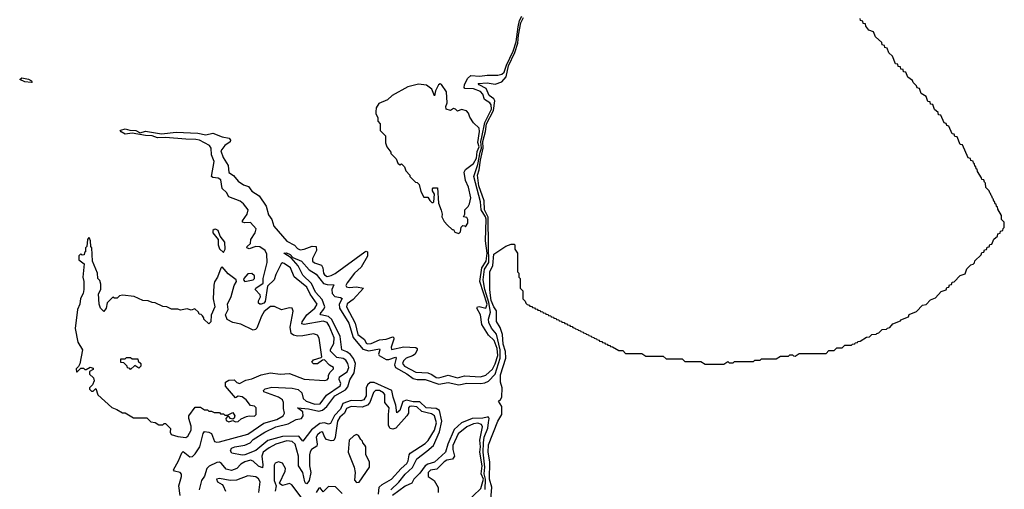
# Model space of a CAD drawing. Extents: x 2494118 to 2687960, y 757339 to 915227.
# Tile 352 of 364: x 2659340 to 2666660, y 892830 to 896319. Entities that reach past the tile are written whole.
import ezdxf

# ---------------------------------------------------------------- set-up
doc = ezdxf.new("R2010")
doc.units = 0

msp = doc.modelspace()

# ---------------------------------------------------------------- linework, layer by layer
at = {"layer": '0CON20XD'}
for points in [[(2660503.3, 895483.3), (2660665, 895475.5), (2660725, 895463.7), (2660775, 895476.7), (2660845, 895448.5), (2660898.1, 895438.1), (2660907.5, 895425), (2660905, 895410.5), (2660864.7, 895385), (2660836.5, 895345), (2660851.5, 895295), (2660889.3, 895235), (2660895, 895184.2), (2660930.2, 895160.2), (2660965, 895119.2), (2661005, 895092.9), (2661040.7, 895080.7), (2661065.4, 895045), (2661119.4, 895009.4), (2661172.6, 894932.6), (2661190.2, 894870.2), (2661215.2, 894835.1), (2661229.4, 894785), (2661325, 894674.1), (2661382.9, 894642.9), (2661405, 894618.1), (2661425, 894610), (2661455, 894613.3), (2661515, 894636.5), (2661544.2, 894635), (2661547.2, 894605), (2661517.4, 894545), (2661517.5, 894525), (2661532.1, 894512.1), (2661583.9, 894493.9), (2661592.6, 894475), (2661597.9, 894435), (2661605, 894423.2), (2661625, 894411), (2661655, 894417.3), (2661685, 894432.8), (2661905, 894593.5), (2661915, 894600), (2661925.5, 894595), (2661925, 894563.1), (2661879, 894481), (2661828.6, 894435), (2661773.7, 894365), (2661765.3, 894345), (2661768.9, 894335), (2661788.7, 894328.7), (2661845, 894333.3), (2661895.4, 894325), (2661819.7, 894240.3), (2661775, 894207.5), (2661769.4, 894185), (2661833.9, 894065), (2661855, 893980.9), (2661903.5, 893943.5), (2661915.4, 893915), (2661925, 893909.8), (2661953.2, 893913.2), (2662015, 893941.2), (2662065, 893945.8), (2662113.4, 893963.4), (2662121.1, 893955), (2662120.5, 893945), (2662101.5, 893885), (2662105, 893867.8), (2662195, 893889.1), (2662285, 893884.6), (2662295.2, 893875.2), (2662295.3, 893865.3), (2662278.9, 893835), (2662259.2, 893820.8), (2662214.3, 893805), (2662193.5, 893785), (2662186, 893765), (2662200.7, 893745), (2662285, 893699), (2662375, 893695.2), (2662405, 893682.8), (2662435, 893661.2), (2662455, 893657), (2662525, 893678.1), (2662595, 893658.4), (2662647.9, 893672.1), (2662765, 893666.5), (2662805, 893677.4), (2662855, 893722.7), (2662875, 893762.7), (2662893.7, 893825), (2662890, 893875), (2662866.4, 893935), (2662824.6, 893974.6), (2662774.5, 894054.5), (2662765.2, 894125.1), (2662739.4, 894175), (2662744, 894185), (2662755, 894187.3), (2662805, 894176), (2662815.3, 894204.8), (2662759.8, 894375), (2662774.5, 894475), (2662808.8, 894525), (2662814.7, 894585.3), (2662803.8, 894675), (2662807.7, 894837.7), (2662803.1, 894855), (2662770.3, 894905), (2662766.3, 894965), (2662716.5, 895155), (2662746.6, 895243.4), (2662762.5, 895335), (2662774.1, 895365), (2662767.5, 895415), (2662774.9, 895445), (2662798.7, 895555), (2662848.5, 895655), (2662845, 895687.3), (2662835, 895700), (2662795.8, 895725), (2662782.9, 895765), (2662765.2, 895785), (2662715, 895805.3), (2662648.6, 895808.6), (2662643.7, 895815), (2662646.8, 895835), (2662668.3, 895881.7), (2662695, 895904.4), (2662761.4, 895898.6), (2662815, 895907.3), (2662895, 895907.5), (2662925, 895915.1), (2662941.6, 895928.4), (2662958.3, 895981.7), (2663008.2, 896085), (2663031.2, 896155), (2663044.7, 896265), (2663056.9, 896313.1), (2663072.5, 896345)], [(2662098.6, 892825), (2662157.9, 892882.1), (2662205, 892942.6), (2662259.3, 892990.7), (2662293.2, 893056.8), (2662367.3, 893112.7), (2662416.3, 893155), (2662462.2, 893257.8), (2662477.7, 893335), (2662462, 893415), (2662435, 893431.4), (2662362.1, 893435), (2662315, 893480.6), (2662265, 893481), (2662215, 893491.3), (2662188.8, 893481.2), (2662166, 893415), (2662145, 893399.2), (2662137, 893455), (2662115.8, 893515), (2662106.5, 893565), (2661975.6, 893624.4), (2661945, 893624.3), (2661924.6, 893605.3), (2661916.6, 893583.4), (2661916.6, 893525), (2661899, 893495), (2661875, 893487.4), (2661805, 893489.9), (2661742.4, 893467.6), (2661724.4, 893425), (2661681.2, 893378.8), (2661650.7, 893319.3), (2661635, 893313.5), (2661605, 893324), (2661571.2, 893318.8), (2661508.3, 893271.7), (2661445, 893187.5), (2661415, 893225.2), (2661295, 893221.3), (2661185, 893193.6), (2661095, 893118.2), (2661015, 893086.8), (2660995, 893084.2), (2660917.5, 893097.5), (2660906.7, 893116.7), (2660914, 893135), (2660940, 893145), (2661015, 893157.7), (2661053.8, 893176.1), (2661075, 893198.9), (2661161.5, 893255), (2661245.4, 893295), (2661335, 893315.2), (2661395, 893348.8), (2661435, 893356), (2661447.5, 893375), (2661445.2, 893405.2), (2661404.6, 893435.5), (2661488.2, 893428.2), (2661565, 893411.4), (2661592.2, 893417.8), (2661624.6, 893445.4), (2661682.7, 893525), (2661762.1, 893567.9), (2661778.8, 893591.2), (2661795, 893643.8), (2661825.7, 893694.3), (2661836.1, 893765), (2661821.4, 893801.4), (2661800.2, 893830.2), (2661770.9, 893850.9), (2661734.1, 893865), (2661721.8, 893965), (2661661.3, 894091.3), (2661635, 894113.2), (2661580, 894125), (2661573.1, 894133.1), (2661602.1, 894167.9), (2661608.7, 894185), (2661589, 894239), (2661539.2, 894295), (2661509.5, 894359.5), (2661445, 894420), (2661410.9, 894490.9), (2661358.8, 894548.8), (2661304.5, 894584.5), (2661324.2, 894585.8), (2661350, 894575), (2661371.7, 894551.7), (2661435, 894524.2), (2661491.5, 894461.5), (2661545, 894427.7), (2661598.6, 894358.6), (2661625, 894350.4), (2661675, 894350), (2661660.3, 894315), (2661662.8, 894285), (2661683.1, 894263.1), (2661725.7, 894255.7), (2661737.2, 894247.2), (2661714.5, 894205), (2661717.1, 894175), (2661787.5, 894065), (2661818.1, 893958.1), (2661891.8, 893871.8), (2661935, 893859.7), (2662014.6, 893874.5), (2662018.2, 893865), (2662008.5, 893835), (2662012.7, 893825), (2662065, 893794.1), (2662085, 893794.1), (2662135, 893810.4), (2662139.3, 893805), (2662127.2, 893755), (2662134.5, 893734.5), (2662218.4, 893688.4), (2662265, 893654.3), (2662294.6, 893644.6), (2662355, 893644.6), (2662455, 893610.5), (2662525, 893624.1), (2662605, 893605.4), (2662665, 893618.6), (2662765, 893615.6), (2662798.6, 893621.4), (2662825, 893634.1), (2662875.8, 893685), (2662912.2, 893805), (2662912.9, 893865), (2662885, 893983.5), (2662847.6, 894027.6), (2662828, 894068), (2662824.9, 894095), (2662839.4, 894145), (2662827.3, 894217.3), (2662798.4, 894315), (2662784.9, 894385), (2662796.3, 894465), (2662828.9, 894515), (2662825.4, 894635.3), (2662822.3, 894852.3), (2662796.3, 894905), (2662793.7, 894973.7), (2662753.3, 895085), (2662743.1, 895165), (2662757.1, 895202.9), (2662766.2, 895276.2), (2662786.7, 895363.3), (2662782.6, 895415), (2662802.7, 895487.3), (2662809.3, 895545), (2662861.8, 895645), (2662872.7, 895715), (2662865, 895730.4), (2662830, 895755), (2662808.7, 895808.6), (2662755.4, 895835), (2662747.5, 895845), (2662815, 895850.9), (2662875, 895840.9), (2662925, 895857.4), (2662956.5, 895893.5), (2662972.9, 895975), (2663021.9, 896075), (2663043.7, 896145), (2663048.3, 896205), (2663066.8, 896295), (2663085.6, 896334.3)], [(2662841.5, 892755), (2662850, 892845), (2662833.5, 892905), (2662834.8, 893034.8), (2662822.2, 893105), (2662825, 893160), (2662895, 893336.7), (2662924.3, 893385), (2662924.3, 893444.3), (2662900, 893485), (2662915, 893496.7), (2662924.2, 893515), (2662925.7, 893585), (2662913.6, 893625), (2662915, 893680), (2662954.8, 893805.2), (2662952.8, 893852.8), (2662935, 893907.5), (2662929.2, 893979.2), (2662912.9, 894032.9), (2662885, 894077.5), (2662884.7, 894155), (2662865, 894184.5), (2662845, 894232.5), (2662840.4, 894269.6), (2662834.8, 894314.8), (2662834.8, 894445), (2662857.2, 894492.8), (2662865, 894577.5), (2662955, 894636.7), (2662995, 894650), (2663015, 894650), (2663020, 894645), (2663020, 894615), (2663040, 894585), (2663040, 894445), (2663050, 894435), (2663050, 894405), (2663060, 894395), (2663060, 894325), (2663080, 894305), (2663080, 894245), (2663098.3, 894228.3), (2663101.7, 894211.7), (2663111.7, 894201.7), (2663128.3, 894198.3), (2663131.7, 894191.7), (2663148.3, 894188.3), (2663151.7, 894181.7), (2663168.3, 894178.3), (2663171.7, 894171.7), (2663188.3, 894168.3), (2663191.7, 894161.7), (2663208.3, 894158.3), (2663211.7, 894151.7), (2663228.3, 894148.3), (2663231.7, 894141.7), (2663248.3, 894138.3), (2663251.7, 894131.7), (2663268.3, 894128.3), (2663271.7, 894121.7), (2663288.3, 894118.3), (2663291.7, 894111.7), (2663308.3, 894108.3), (2663311.7, 894101.7), (2663328.3, 894098.3), (2663331.7, 894091.7), (2663348.3, 894088.3), (2663351.7, 894081.7), (2663368.3, 894078.3), (2663371.7, 894071.7), (2663388.3, 894068.3), (2663391.7, 894061.7), (2663408.3, 894058.3), (2663411.7, 894051.7), (2663428.3, 894048.3), (2663431.7, 894041.7), (2663448.3, 894038.3), (2663451.7, 894031.7), (2663468.3, 894028.3), (2663471.7, 894021.7), (2663488.3, 894018.3), (2663491.7, 894011.7), (2663508.3, 894008.3), (2663511.7, 894001.7), (2663528.3, 893998.3), (2663531.7, 893991.7), (2663548.3, 893988.3), (2663551.7, 893981.7), (2663568.3, 893978.3), (2663571.7, 893971.7), (2663588.3, 893968.3), (2663591.7, 893961.7), (2663608.3, 893958.3), (2663611.7, 893951.7), (2663628.3, 893948.3), (2663631.7, 893941.7), (2663648.3, 893938.3), (2663651.7, 893931.7), (2663668.3, 893928.3), (2663671.7, 893921.7), (2663688.3, 893918.3), (2663691.7, 893911.7), (2663708.3, 893908.3), (2663711.7, 893901.7), (2663728.3, 893898.3), (2663731.7, 893891.7), (2663748.3, 893888.3), (2663795, 893860), (2663825, 893860), (2663845, 893840), (2663965, 893840), (2663995, 893820), (2664125, 893820), (2664145, 893800), (2664265, 893800), (2664285, 893780), (2664405, 893780), (2664435, 893760), (2664575, 893760), (2664605, 893780), (2664615, 893770), (2664645, 893770), (2664655, 893780), (2664795, 893780), (2664805, 893790), (2664845, 893790), (2664855, 893800), (2664965, 893800), (2664995, 893820), (2665055, 893820), (2665065, 893830), (2665085, 893830), (2665091.7, 893821.7), (2665105, 893820), (2665135, 893840), (2665335, 893840), (2665355, 893860), (2665395, 893860), (2665415, 893880), (2665455, 893880), (2665475, 893900), (2665525, 893900), (2665531.7, 893908.3), (2665548.3, 893911.7), (2665551.7, 893918.3), (2665568.3, 893921.7), (2665571.7, 893928.3), (2665588.3, 893931.7), (2665635, 893960), (2665658.3, 893961.7), (2665675, 893980), (2665708.3, 893981.7), (2665711.7, 893988.3), (2665728.3, 893991.7), (2665751.7, 894018.3), (2665785, 894020), (2665791.7, 894028.3), (2665808.3, 894031.7), (2665831.7, 894058.3), (2665888.3, 894081.7), (2665891.7, 894088.3), (2665948.3, 894111.7), (2665951.7, 894128.3), (2666008.3, 894151.7), (2666051.7, 894198.3), (2666078.3, 894201.7), (2666111.7, 894238.3), (2666148.3, 894251.7), (2666191.7, 894298.3), (2666228.3, 894311.7), (2666231.7, 894328.3), (2666248.3, 894331.7), (2666251.7, 894348.3), (2666268.3, 894351.7), (2666271.7, 894368.3), (2666288.3, 894371.7), (2666331.7, 894418.3), (2666368.3, 894431.7), (2666381.7, 894468.3), (2666411.7, 894498.3), (2666428.3, 894501.7), (2666438.3, 894511.7), (2666441.7, 894528.3), (2666488.3, 894571.7), (2666491.7, 894588.3), (2666508.3, 894591.7), (2666511.7, 894608.3), (2666528.3, 894611.7), (2666531.7, 894628.3), (2666548.3, 894631.7), (2666551.7, 894648.3), (2666568.3, 894651.7), (2666581.7, 894688.3), (2666608.3, 894711.7), (2666611.7, 894728.3), (2666628.3, 894731.7), (2666631.7, 894748.3), (2666648.3, 894751.7), (2666651.7, 894768.3), (2666660, 894775), (2666660, 894815), (2666640, 894835), (2666640, 894865), (2666611.7, 894911.7), (2666608.3, 894928.3), (2666601.7, 894931.7), (2666598.3, 894948.3), (2666591.7, 894951.7), (2666588.3, 894968.3), (2666581.7, 894971.7), (2666578.3, 894988.3), (2666571.7, 894991.7), (2666568.3, 895008.3), (2666561.7, 895011.7), (2666558.3, 895028.3), (2666551.7, 895031.7), (2666548.3, 895048.3), (2666521.7, 895071.7), (2666520, 895105), (2666511.7, 895111.7), (2666508.3, 895128.3), (2666491.7, 895131.7), (2666490, 895145), (2666461.7, 895191.7), (2666458.3, 895208.3), (2666451.7, 895211.7), (2666448.3, 895228.3), (2666441.7, 895231.7), (2666438.3, 895248.3), (2666431.7, 895251.7), (2666428.3, 895268.3), (2666411.7, 895271.7), (2666408.3, 895288.3), (2666391.7, 895291.7), (2666348.3, 895388.3), (2666331.7, 895391.7), (2666308.3, 895448.3), (2666291.7, 895451.7), (2666288.3, 895468.3), (2666271.7, 895471.7), (2666248.3, 895528.3), (2666231.7, 895531.7), (2666228.3, 895548.3), (2666211.7, 895551.7), (2666188.3, 895608.3), (2666171.7, 895611.7), (2666168.3, 895628.3), (2666141.7, 895651.7), (2666128.3, 895688.3), (2666111.7, 895691.7), (2666108.3, 895708.3), (2666091.7, 895711.7), (2666078.3, 895748.3), (2666041.7, 895771.7), (2666028.3, 895808.3), (2666011.7, 895811.7), (2666008.3, 895828.3), (2665981.7, 895851.7), (2665978.3, 895868.3), (2665941.7, 895891.7), (2665928.3, 895928.3), (2665911.7, 895931.7), (2665908.3, 895948.3), (2665891.7, 895951.7), (2665888.3, 895968.3), (2665871.7, 895971.7), (2665868.3, 895988.3), (2665851.7, 895991.7), (2665828.3, 896048.3), (2665801.7, 896071.7), (2665788.3, 896108.3), (2665771.7, 896111.7), (2665768.3, 896128.3), (2665751.7, 896131.7), (2665748.3, 896148.3), (2665701.7, 896191.7), (2665688.3, 896228.3), (2665651.7, 896241.7), (2665631.7, 896271.7), (2665628.3, 896288.3), (2665611.7, 896291.7), (2665608.3, 896308.3), (2665591.7, 896311.7), (2665588.3, 896328.3)], [(2659425, 895852.9), (2659377.4, 895857.4), (2659340, 895875), (2659355, 895886.9), (2659405, 895876.9), (2659427.5, 895865), (2659432.5, 895855), (2659425, 895852.9)], [(2662605, 894730), (2662617, 894743), (2662621.7, 894778.3), (2662635, 894790), (2662648.3, 894788.3), (2662655, 894780), (2662671.7, 894808.3), (2662672.5, 894835), (2662665, 894850), (2662640, 894855), (2662650, 894875), (2662650, 894905), (2662675, 894930), (2662685, 894950), (2662693.8, 894995), (2662675.5, 895075), (2662654.5, 895124.5), (2662644.6, 895185), (2662654.7, 895205.3), (2662715, 895251.5), (2662735, 895290.7), (2662741.4, 895338.6), (2662755.8, 895375), (2662746.2, 895406.2), (2662758.9, 895489), (2662755, 895514), (2662712.7, 895552.7), (2662687.5, 895595), (2662677.5, 895625), (2662660.7, 895640.7), (2662625, 895651.2), (2662595, 895640), (2662580, 895655), (2662565, 895660), (2662543, 895643), (2662510, 895655), (2662507.5, 895675), (2662518.8, 895701.2), (2662512.5, 895782.5), (2662476.4, 895836.4), (2662465, 895842.5), (2662454.3, 895835.7), (2662430.4, 895789.5), (2662425, 895752.5), (2662405, 895802.5), (2662365, 895832.5), (2662305, 895840), (2662225, 895820), (2662110, 895755), (2662075, 895722.5), (2662010, 895695), (2661990, 895665), (2661987.5, 895635), (2661988.3, 895618.3), (2662001.7, 895591.7), (2662002.5, 895565), (2662020, 895545), (2662020, 895495), (2662060, 895455), (2662060, 895405), (2662070, 895375), (2662100, 895335), (2662100, 895325), (2662140, 895285), (2662151.7, 895251.7), (2662165, 895240), (2662178.3, 895248.3), (2662200, 895225), (2662210, 895195), (2662240, 895165), (2662240, 895155), (2662281.7, 895111.7), (2662295, 895110), (2662310, 895095), (2662323, 895043), (2662345, 895000), (2662375, 895000), (2662390, 894975), (2662405, 894960), (2662415, 894960), (2662420, 894965), (2662423, 895023), (2662408.3, 895048.3), (2662408.3, 895061.7), (2662415, 895070), (2662445, 895070), (2662452.5, 894955), (2662473, 894903), (2662480, 894875), (2662477.5, 894855), (2662495, 894820), (2662521.7, 894791.7), (2662555, 894760), (2662565, 894760), (2662575, 894740), (2662605, 894730)], [(2660532.2, 892785), (2660523.5, 892855), (2660543.3, 892925), (2660543.1, 892943.1), (2660534, 892954), (2660490, 892965), (2660482.8, 892975), (2660519.7, 893040.3), (2660545, 893101.5), (2660555, 893111.4), (2660605, 893071.2), (2660625, 893074.4), (2660645, 893093.1), (2660678.3, 893145), (2660703.3, 893245), (2660715, 893258.2), (2660745, 893254.8), (2660765.3, 893245), (2660788.9, 893185), (2660805, 893180), (2660825, 893183.1), (2661035, 893238.5), (2661155, 893321.2), (2661250.8, 893349.2), (2661299.7, 893375), (2661308.7, 893395), (2661301.4, 893431.4), (2661301.8, 893475), (2661294, 893494), (2661265, 893514.3), (2661153.9, 893553.9), (2661151.8, 893565), (2661165, 893577.1), (2661215, 893589), (2661365, 893581.2), (2661411.4, 893571.4), (2661436.5, 893546.5), (2661447.4, 893505), (2661469.2, 893485), (2661535, 893463.1), (2661574.6, 893465), (2661619.9, 893530.1), (2661722.1, 893597.9), (2661727.9, 893615), (2661716.3, 893645), (2661717.1, 893665), (2661775, 893701.6), (2661787, 893735), (2661779.6, 893765), (2661765, 893789.8), (2661745, 893801.3), (2661698.5, 893808.5), (2661651.1, 893855), (2661651.8, 893868.2), (2661676.5, 893913.5), (2661677.1, 893955), (2661641, 894045), (2661625, 894069.2), (2661595, 894078.4), (2661455, 894053.1), (2661438.3, 894058.3), (2661440.3, 894075), (2661473.6, 894126.4), (2661535, 894176.5), (2661551.2, 894205), (2661500, 894280), (2661475, 894330.7), (2661395.3, 894395), (2661379.4, 894409.4), (2661353.3, 894475), (2661305, 894507.4), (2661295, 894511.4), (2661285, 894506), (2661244.8, 894425), (2661232.1, 894385), (2661181.8, 894338.2), (2661165.2, 894225), (2661155, 894213.5), (2661135, 894205.3), (2661124.3, 894205), (2661115, 894213.1), (2661115, 894230), (2661129.2, 894260.8), (2661128.1, 894275), (2661091.2, 894315), (2661095.4, 894325), (2661149.7, 894360.3), (2661149.2, 894395), (2661179.9, 894515), (2661177.2, 894577.2), (2661165, 894603.3), (2661125, 894631.4), (2661095, 894634.7), (2661045, 894616.5), (2661027.8, 894625), (2661030, 894635), (2661054.7, 894655.3), (2661059.4, 894685), (2661090.6, 894735), (2661098.2, 894765), (2661055, 894812.7), (2661015, 894808.8), (2660996.2, 894815), (2660997.1, 894825), (2661031.6, 894875), (2661038.4, 894905), (2661005, 894951.4), (2660979.8, 894969.8), (2660895, 895003.8), (2660877.7, 895035), (2660845.4, 895065.4), (2660835, 895128.5), (2660815, 895141.6), (2660775.5, 895145.6), (2660766, 895155), (2660784.7, 895265), (2660766.2, 895315), (2660764.2, 895365), (2660750.3, 895385), (2660676.2, 895425), (2660650.1, 895429.9), (2660575, 895430), (2660425, 895443.5), (2660365, 895441), (2660325, 895454.8), (2660275, 895457.3), (2660175, 895476), (2660125, 895467.7), (2660095.4, 895485), (2660087.8, 895495), (2660091.3, 895498.7), (2660125, 895508.5), (2660158.3, 895498.3), (2660204, 895495), (2660235, 895478.8), (2660275, 895490.9), (2660395, 895471.9), (2660503.3, 895483.3)], [(2660855, 894588), (2660866.7, 894613.3), (2660865.3, 894665.3), (2660831.3, 894711.3), (2660815, 894751.9), (2660795, 894762.1), (2660785, 894760), (2660776.5, 894753.5), (2660776.7, 894735), (2660815.7, 894685.7), (2660816.7, 894645), (2660825, 894617.1), (2660855, 894588)], [(2660575, 893213.8), (2660591.2, 893225), (2660615, 893270), (2660615, 893300), (2660596.7, 893355), (2660597.5, 893375), (2660645, 893440), (2660685, 893440), (2660715, 893420), (2660735, 893420), (2660745, 893410), (2660765, 893410), (2660785, 893400), (2660825, 893400), (2660831.7, 893391.7), (2660855, 893390), (2660865, 893380), (2660885, 893380), (2660925, 893400), (2660940, 893375), (2660935, 893357.5), (2660925, 893350), (2660907, 893357), (2660895, 893370), (2660885, 893370), (2660873, 893357), (2660875, 893340), (2660895, 893331.2), (2660925, 893340), (2660945, 893330), (2660965, 893334), (2660986.4, 893353.6), (2661025, 893370), (2661045, 893376.2), (2661085, 893374), (2661097.5, 893385), (2661097.5, 893435), (2661085, 893447.5), (2661055, 893452.5), (2661023.3, 893495), (2660995, 893518), (2660965, 893522.5), (2660945, 893510), (2660870, 893595), (2660870, 893625), (2660895, 893640), (2660935, 893642.5), (2660953.9, 893623.9), (2660975, 893616), (2661020.3, 893639.7), (2661065, 893651.4), (2661135, 893681.1), (2661205, 893694.5), (2661275.6, 893685.6), (2661345, 893690.4), (2661455, 893647.3), (2661605, 893637.6), (2661625, 893643.5), (2661634.6, 893655), (2661634.7, 893675.3), (2661645, 893696.7), (2661671.9, 893725), (2661672, 893735), (2661643.4, 893753.4), (2661605, 893791.4), (2661590, 893790), (2661555, 893761.9), (2661525, 893761.5), (2661511.4, 893775), (2661525, 893792.9), (2661581.7, 893808.3), (2661585.8, 893814.2), (2661566.2, 893953.8), (2661554.5, 893975), (2661525, 893983.8), (2661445, 893969.1), (2661405, 893967.8), (2661375, 893975.2), (2661358.3, 893988.3), (2661349.7, 894035), (2661373.9, 894153.9), (2661365.9, 894175.9), (2661345, 894178.2), (2661286.5, 894163.5), (2661235, 894189), (2661205, 894189), (2661158.3, 894151.7), (2661137, 894115), (2661102.7, 894027.3), (2661093.8, 894016.2), (2661075, 894012.9), (2660985, 894055.6), (2660925, 894070), (2660881.7, 894091.7), (2660869.2, 894125), (2660889.5, 894165), (2660884.5, 894205), (2660912.4, 894262.4), (2660934.3, 894345), (2660952, 894375), (2660950, 894385), (2660890.9, 894430.9), (2660845, 894482.5), (2660835, 894473.3), (2660811.6, 894405), (2660789.3, 894370.7), (2660782.4, 894347.6), (2660778.5, 894245), (2660790, 894185), (2660763.6, 894123.6), (2660760, 894075), (2660745, 894060), (2660710, 894095), (2660710, 894105), (2660698.3, 894118.3), (2660688.3, 894128.3), (2660675, 894130), (2660670, 894145), (2660641.7, 894171.7), (2660615, 894160), (2660585, 894170), (2660535, 894160), (2660515, 894167.5), (2660468.3, 894168.3), (2660435, 894186.7), (2660405, 894187.5), (2660346.4, 894216.4), (2660325, 894217.5), (2660295, 894230), (2660255, 894232.5), (2660191.7, 894261.7), (2660105, 894272.5), (2660083, 894267), (2660065, 894250), (2660045, 894250), (2660031.7, 894258.3), (2659990, 894215), (2659982.5, 894175), (2659965, 894150), (2659940, 894175), (2659930, 894205), (2659927, 894283), (2659942.5, 894315), (2659942.5, 894355), (2659935, 894380), (2659920, 894395), (2659917.5, 894435), (2659882.5, 894525), (2659877.5, 894625), (2659870, 894635), (2659867.5, 894675), (2659860, 894695), (2659855, 894700), (2659843, 894687), (2659840, 894635), (2659830, 894625), (2659830, 894595), (2659821.7, 894588.3), (2659818.3, 894571.7), (2659805, 894570), (2659795, 894580), (2659790, 894575), (2659780, 894565), (2659780, 894535), (2659820, 894505), (2659810, 894405), (2659817.5, 894375), (2659817.5, 894315), (2659812.5, 894285), (2659793, 894247), (2659787.5, 894205), (2659770, 894165), (2659752.5, 894025), (2659773, 893923), (2659806.7, 893865), (2659787, 893763), (2659778.3, 893741.7), (2659760, 893725), (2659761.7, 893701.7), (2659768.3, 893701.7), (2659795, 893730), (2659815, 893730), (2659825, 893720), (2659835, 893720), (2659865, 893737.5), (2659885, 893730), (2659885, 893720), (2659860, 893705), (2659860, 893685), (2659888.3, 893658.3), (2659893, 893637), (2659882.5, 893605), (2659860, 893585), (2659860, 893575), (2659875, 893560), (2659885, 893560), (2659905, 893580), (2659921.2, 893531.2), (2660025, 893437.5), (2660063.3, 893423.3), (2660105, 893397.5), (2660125, 893397.5), (2660185, 893360), (2660285, 893360), (2660315, 893330), (2660347, 893327), (2660375, 893310), (2660405, 893310), (2660415, 893320), (2660425, 893320), (2660461.7, 893281.7), (2660457.5, 893255), (2660465, 893237.5), (2660515, 893222.5), (2660575, 893213.8)], [(2661015, 894374.4), (2661075.4, 894385), (2661086.2, 894395), (2661084.6, 894415), (2661065, 894433.6), (2661035, 894430.9), (2661007.1, 894395), (2661003.8, 894385), (2661015, 894374.4)], [(2660165, 893720), (2660158.3, 893728.3), (2660141.7, 893731.7), (2660140, 893745), (2660115, 893770), (2660091.7, 893771.7), (2660091.7, 893798.3), (2660125, 893800), (2660135, 893810), (2660165, 893810), (2660175, 893800), (2660218.3, 893798.3), (2660221.7, 893781.7), (2660240, 893765), (2660240, 893745), (2660225, 893730), (2660195, 893750), (2660165, 893720)], [(2662008.4, 892795), (2662013.7, 892846.3), (2662034.7, 892865), (2662105, 892904.8), (2662174.9, 892985.1), (2662217.2, 893022.7), (2662228.5, 893041.5), (2662235.1, 893084.9), (2662242.6, 893097.4), (2662355, 893170.2), (2662377.5, 893192.5), (2662425, 893269.5), (2662438.6, 893325), (2662425, 893375.8), (2662401.2, 893391.2), (2662368.9, 893398.9), (2662328.9, 893409), (2662292.7, 893442.7), (2662255, 893448.6), (2662236.9, 893445), (2662231.1, 893435), (2662230.4, 893395), (2662218.7, 893375), (2662135.4, 893284.6), (2662115, 893277.2), (2662095, 893281), (2662082.6, 893305), (2662081.1, 893385), (2662087.7, 893435), (2662054.1, 893474.1), (2662053.8, 893535), (2662045, 893546.6), (2662015, 893562.9), (2661986.3, 893563.7), (2661970.6, 893549.4), (2661942.5, 893475), (2661926.1, 893453.9), (2661885, 893439.2), (2661805, 893445.9), (2661769.5, 893430.5), (2661754.8, 893395), (2661719.9, 893365), (2661703.3, 893335), (2661685, 893215.7), (2661675, 893191.8), (2661655, 893189), (2661621, 893201), (2661607.3, 893215), (2661592.5, 893252.5), (2661585, 893257.5), (2661575, 893252.9), (2661552.9, 893235), (2661543.7, 893216.3), (2661552.6, 893165), (2661549.8, 893150.2), (2661508.9, 893125), (2661499.4, 893109.4), (2661494.3, 893085), (2661495.4, 893005.4), (2661504.8, 892954.8), (2661492.6, 892895), (2661475, 892871.2), (2661465, 892874.5), (2661460, 892885), (2661445.8, 892955), (2661411.9, 893005), (2661412.8, 893075), (2661386.9, 893165), (2661366.2, 893186.3), (2661325, 893190.6), (2661245, 893165.7), (2661195, 893138.5), (2661150.4, 893105), (2661140.7, 893075), (2661148.6, 893011.4), (2661145, 892989.4), (2661115, 893002.6), (2661075, 893037.9), (2661055, 893046.8), (2661013.2, 893035), (2660983.3, 893016.7), (2660955, 892985.4), (2660915, 892969.8), (2660875, 892979), (2660841.5, 893021.5), (2660825, 893031.2), (2660805, 893029.9), (2660747.7, 893002.4), (2660731.5, 892985), (2660712.8, 892927.2), (2660690.4, 892895), (2660674.2, 892825)], [(2662800.3, 892829.7), (2662803.8, 892905), (2662793.2, 892945), (2662798.9, 892995), (2662786.2, 893106.2), (2662787.2, 893175), (2662793.6, 893216.4), (2662819.5, 893285), (2662825.4, 893325.4), (2662829.9, 893355), (2662825, 893364.7), (2662815.7, 893365.7), (2662782.5, 893357.5), (2662703.3, 893356.7), (2662625, 893324.2), (2662571, 893275), (2662522.1, 893165), (2662505, 893104.8), (2662425, 893032.7), (2662375, 893017.4), (2662354.9, 893005.1), (2662315, 892950.7), (2662270, 892905), (2662255, 892874.4), (2662205, 892853.4), (2662110.4, 892785)], [(2662655, 892726), (2662769.1, 892835), (2662788.5, 892905), (2662771.4, 892945), (2662778.3, 893005), (2662761.3, 893105), (2662766.2, 893145), (2662760, 893195), (2662780.6, 893295), (2662772.5, 893312.5), (2662745, 893322), (2662715, 893317.1), (2662665, 893294.5), (2662599.1, 893240.9), (2662561.2, 893155), (2662560.5, 893125), (2662572.5, 893075), (2662558.5, 893055), (2662515, 893045.5), (2662495.3, 893035), (2662441.2, 892978.8), (2662395, 892971.3), (2662377.1, 892955), (2662377.7, 892925), (2662420.5, 892895), (2662452.2, 892842.2), (2662452.1, 892805)], [(2661845, 892880), (2661865, 892882.5), (2661940, 892995), (2661940, 893035), (2661912.5, 893085), (2661912.5, 893145), (2661907, 893157), (2661890, 893175), (2661888.3, 893188.3), (2661875, 893200), (2661859.3, 893229.3), (2661845, 893236.2), (2661825, 893226.7), (2661790, 893195), (2661781.2, 893105), (2661826.7, 892995), (2661833.3, 892955), (2661828.3, 892898.3), (2661845, 892880)], [(2661440.9, 892760.9), (2661363, 892863), (2661345, 892872.5), (2661295, 892857.5), (2661275, 892870), (2661272.5, 892875), (2661314.2, 892965), (2661315.7, 892985), (2661295, 893023.3), (2661265, 893034), (2661240, 893025), (2661231.2, 893008.8), (2661232.2, 892895), (2661247.5, 892855), (2661240, 892815)], [(2661118.8, 892805), (2661126.9, 892885), (2661115, 892907.8), (2661095, 892923.1), (2661035, 892928.9), (2660951.4, 892898.5), (2660905.5, 892894.5), (2660825, 892911.2), (2660803.8, 892905), (2660810, 892885), (2660845, 892866.7), (2660853.3, 892855), (2660870, 892815)], [(2661738.3, 892798.3), (2661688.3, 892848.3), (2661635, 892850), (2661595, 892810), (2661575, 892840), (2661565, 892837.5), (2661542.9, 892805)]]:
    msp.add_lwpolyline(points, dxfattribs=at)

doc.saveas('drawing.dxf')
